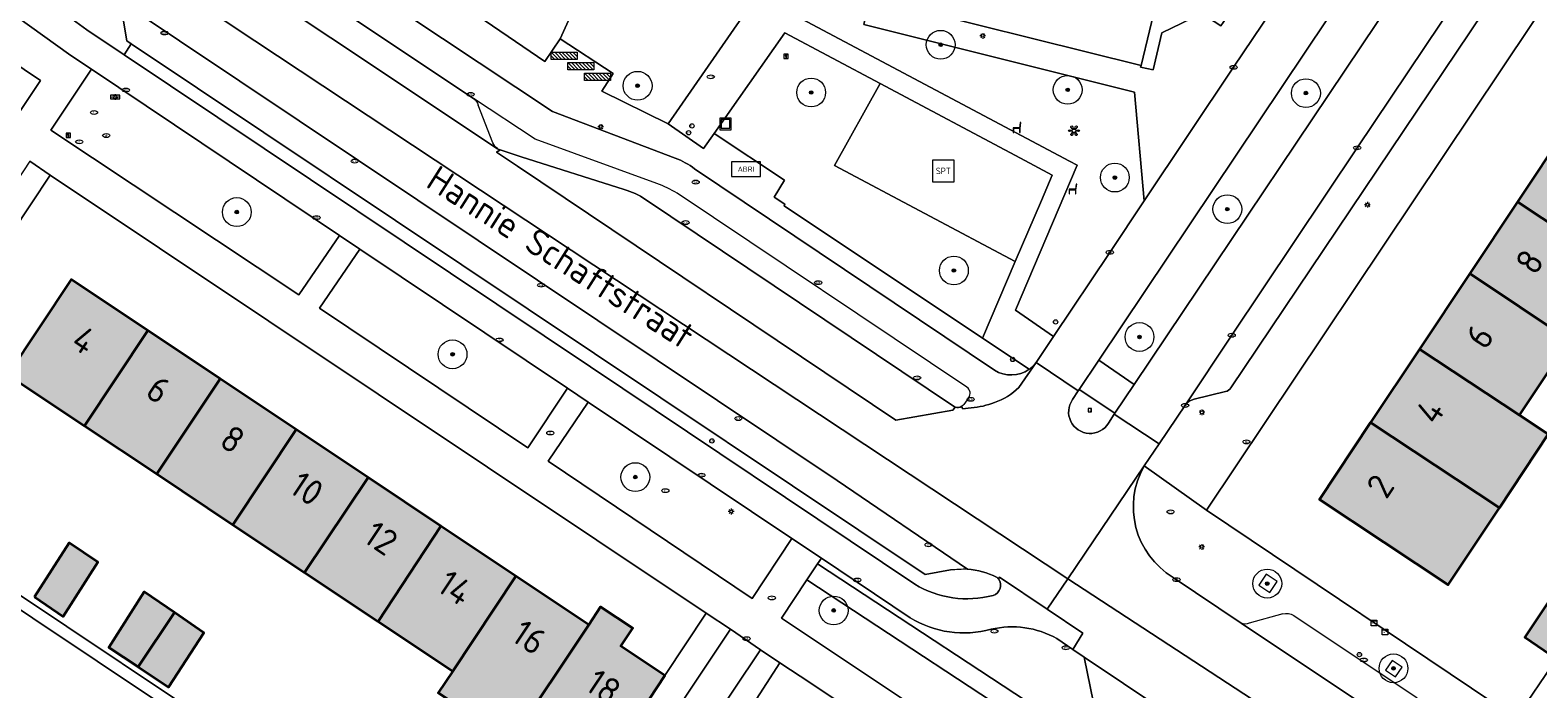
# Model space of a CAD drawing. Header units: metres. Extents: x 125349 to 128236, y 501602 to 503797.
# Tile 319 of 656: x 126622 to 126726, y 502261 to 502307. Entities that reach past the tile are written whole.
import ezdxf
from ezdxf.enums import TextEntityAlignment as Align

# ---------------------------------------------------------------- set-up
doc = ezdxf.new("R2010")
doc.units = ezdxf.units.M
doc.layers.get('0').update_dxf_attribs({"linetype": 'CONTINUOUS'})
for name, color, linetype, lineweight in [('B-WE-GR-BEPLANTING_CULTUUR_BODEMBEDEKKER-GV', 90, 'CONTINUOUS', 18), ('B-WE-GR-BEPLANTING_CULTUUR_HEESTERS-GV', 90, 'CONTINUOUS', 18), ('B-WE-GR-BOOM-S-500', 90, 'CONTINUOUS', 18), ('B-WE-GR-GROENVOORZIENING-GV', 80, 'CONTINUOUS', 18), ('B-WE-IE-KUNSTOBJECT-S', 7, 'CONTINUOUS', 18), ('B-WE-IE-MEUBILAIR-S', 7, 'CONTINUOUS', 18), ('B-WE-IE-MEUBILAIR_WEGMEUBILAIR-GV', 7, 'CONTINUOUS', 18), ('B-WE-IE-MEUBILAIR_WEGMEUBILAIR-S', 7, 'CONTINUOUS', 18), ('B-WE-IE-MEUBILAIR_WEGMEUBILAIR_AFVALBAK-S', 7, 'CONTINUOUS', 18), ('B-WE-OG-BEBOUWING-GV', 7, 'CONTINUOUS', 35), ('B-WE-OG-BEBOUWING-T18', 10, 'CONTINUOUS', 18), ('B-WE-OG-TERREIN_BEGROEID-GV', 7, 'CONTINUOUS', 18), ('B-WE-OG-TERREIN_ERF-GV', 7, 'CONTINUOUS', 18), ('B-WE-OG-TERREIN_ONBEGROEID_ZAND-GV', 7, 'CONTINUOUS', 18), ('B-WE-OG-TOPOGRAFIE-T18', 10, 'CONTINUOUS', 18), ('B-WE-VH-GESLOTENVERHARDING-GV', 10, 'CONTINUOUS', 18), ('B-WE-VH-GESLOTENVERHARDING_ASFALT-GV', 10, 'CONTINUOUS', 18), ('B-WE-VH-OPENVERHARDING-GV', 90, 'CONTINUOUS', 18), ('B-WE-VH-OPENVERHARDING_BETONSTRAATSTEEN-GV', 90, 'CONTINUOUS', 18)]:
    doc.layers.add(name, color=color, linetype=linetype, lineweight=lineweight)
doc.layers.add('B-WE-OG-BEBOUWING-V', color=7, linetype='CONTINUOUS', lineweight=18, true_color=0xcc646e)
doc.styles.add('NLCS-ISO', font='NLCS-ISO.ttf')
doc.styles.add('NLCS-ISO-M1000-T18', font='NLCS-ISO.ttf', dxfattribs={"height": 1.8})

# ---------------------------------------------------------------- blocks, each defined once
blk = doc.blocks.new('SIE-WEG_AFVALBAK-SO')
at = {"color": 0, "linetype": 'ByBlock', "lineweight": 18}
for points in [[(-2, -2), (2, -2), (2, 2), (-2, 2)], [(-1.5, -1.5), (1.5, -1.5), (1.5, 1.5), (-1.5, 1.5)]]:
    blk.add_lwpolyline(points, close=True, dxfattribs=at)
blk = doc.blocks.new('SIE-MEUBILAIR_BORD_STRAATNAAM-SO')
blk.add_lwpolyline([(-1.62, -0.62), (1.62, -0.62), (1.62, 0.62), (-1.62, 0.62)], close=True)
at = {"style": 'NLCS-ISO'}
blk.add_text('straat', height=0.75, dxfattribs=at).set_placement((0, 0.08), align=Align.MIDDLE_CENTER)
blk = doc.blocks.new('SIE-MEUBILAIR_BORD_INFORMATIE-SO')
h = blk.add_hatch(color=256)
h.dxf.hatch_style = 1
h.paths.add_polyline_path([(0.13, 0.2), (-0.33, 0.2), (-0.33, 0.08), (-0.13, 0.08), (-0.13, -0.65), (0.13, -0.65)])
h = blk.add_hatch(color=256)
h.dxf.hatch_style = 1
edge = h.paths.add_edge_path()
edge.add_arc((0, 0.5), 0.149, 0, 360)
for points in [[(-0.75, -0.75), (0.75, -0.75), (0.75, 0.75), (-0.75, 0.75)], [(0.13, 0.2), (-0.33, 0.2), (-0.33, 0.08), (-0.13, 0.08), (-0.13, -0.65), (0.13, -0.65)]]:
    blk.add_lwpolyline(points, close=True)
blk.add_circle((0, 0.5), 0.149)
blk = doc.blocks.new('SIE-MEUBILAIR_BORD_VERKEER-SO')
blk.add_lwpolyline([(-0.5625, -0.5625), (0.5625, -0.5625), (0.5625, 0.5625), (-0.5625, 0.5625)], close=True)
at = {"style": 'NLCS-ISO'}
blk.add_text('vb', height=0.75, dxfattribs=at).set_placement((0, 0), align=Align.MIDDLE_CENTER)
blk = doc.blocks.new('SIE-MEUBILAIR_KAST_ELEKTRA-SO')
for points in [[(-1, 1), (1, 1), (1, 0.84), (-1, 0.84)], [(-1, 0.76), (1, 0.76), (1, -1), (-1, -1)]]:
    blk.add_lwpolyline(points, close=True)
at = {"style": 'NLCS-ISO'}
blk.add_text('et', height=0.75, dxfattribs=at).set_placement((0, 0), align=Align.MIDDLE_CENTER)
blk = doc.blocks.new('SIE-MEUBILAIR_PAAL_LICHTMAST-SO')
for points in [[(-0.62, 0), (-1, 0)], [(-0.71, 0.71), (-0.44, 0.44)], [(0, 1), (0, 0.62)], [(0.44, 0.44), (0.71, 0.71)], [(1, 0), (0.62, 0)], [(-0.71, -0.71), (-0.44, -0.44)], [(0, -0.62), (0, -1)], [(0.44, -0.44), (0.71, -0.71)]]:
    blk.add_lwpolyline(points)
blk.add_circle((0, 0), 0.5)
blk = doc.blocks.new('SIE-MEUBILAIR_PAAL_AFSLUITPAAL-SO')
blk.add_circle((0, 0), 0.75)
at = {"style": 'NLCS-ISO'}
blk.add_text('af', height=0.75, dxfattribs=at).set_placement((0, 0.05), align=Align.MIDDLE_CENTER)
blk = doc.blocks.new('SIE-MEUBILAIR_PAAL_HALTEPAAL-SO')
blk.add_circle((0, 0), 0.75)
at = {"style": 'NLCS-ISO'}
blk.add_text('ht', height=0.75, dxfattribs=at).set_placement((0, 0.06), align=Align.MIDDLE_CENTER)
blk = doc.blocks.new('SIE-MEUBILAIR_PAAL_VERKEERSBORD-SO')
blk.add_circle((0, 0), 0.75)
at = {"style": 'NLCS-ISO'}
blk.add_text('vb', height=0.75, dxfattribs=at).set_placement((0, 0.07), align=Align.MIDDLE_CENTER)
blk = doc.blocks.new('SIE-MEUBILAIR_PUT_KOLK-SO')
blk.add_ellipse((0, 0), major_axis=(1.25, 0), ratio=0.54)
at = {"style": 'NLCS-ISO'}
blk.add_text('klk', height=0.75, dxfattribs=at).set_placement((0.03, 0), align=Align.MIDDLE_CENTER)
blk = doc.blocks.new('SIE-MEUBILAIR_PUT_RIOOLPUT-SO')
blk.add_ellipse((0, 0), major_axis=(1.25, 0), ratio=0.54)
at = {"style": 'NLCS-ISO'}
blk.add_text('ri', height=0.75, dxfattribs=at).set_placement((-0.04, 0.07), align=Align.MIDDLE_CENTER)
blk = doc.blocks.new('SIE-MEUBILAIR_PUT_BRANDKRAAN-SO')
blk.add_ellipse((0, 0), major_axis=(1.25, 0), ratio=0.54)
at = {"style": 'NLCS-ISO'}
blk.add_text('bk', height=0.75, dxfattribs=at).set_placement((0.03, 0), align=Align.MIDDLE_CENTER)
blk = doc.blocks.new('SIE-MEUBILAIR_PUT_GASPUT-SO')
blk.add_ellipse((0, 0), major_axis=(1.25, 0), ratio=0.54)
at = {"style": 'NLCS-ISO'}
blk.add_text('gas ', height=0.75, dxfattribs=at).set_placement((0.53, 0.16), align=Align.MIDDLE_CENTER)
blk = doc.blocks.new('SIE-MEUBILAIR_PUT_DRAINAGEPUT-SO')
blk.add_ellipse((0, 0), major_axis=(1.25, 0), ratio=0.54)
at = {"style": 'NLCS-ISO'}
blk.add_text('dr', height=0.75, dxfattribs=at).set_placement((0.03, 0), align=Align.MIDDLE_CENTER)
blk = doc.blocks.new('SIE-WEG_ZITBANK-SO')
at = {"color": 0, "linetype": 'ByBlock', "lineweight": 18}
blk.add_lwpolyline([(-0.91, -1.63), (-0.91, -0.2), (1.09, -0.2), (1.09, -1.63), (1.29, -1.63), (1.29, -0.21), (1.54, 1.78), (1.33, 1.78), (1.11, 0), (-1.11, 0), (-1.11, -1.63)], close=True, dxfattribs=at)
blk = doc.blocks.new('SIE-WEG_FIETSREK-SO')
for p, q in [((-4.5, 1.25), (-2, -1.25)), ((-4.5, 0), (-3.25, -1.25)), ((-3.25, 1.25), (-0.75, -1.25)), ((-2, 1.25), (0.5, -1.25)), ((-0.75, 1.25), (1.75, -1.25)), ((0.5, 1.25), (3, -1.25)), ((1.76, 1.25), (4.26, -1.25)), ((3.01, 1.25), (4.5, -0.24)), ((4.26, 1.25), (4.5, 1.01))]:
    blk.add_line(p, q)
at = {"flags": 128}
blk.add_lwpolyline([(4.51, -1.25), (-4.51, -1.25), (-4.51, 1.25), (4.51, 1.25), (4.51, -1.25)], close=True, dxfattribs=at)
blk = doc.blocks.new('SIE-KUNSTOBJECT-SO')
at = {"flags": 128}
blk.add_lwpolyline([(0.27, -0.73, 0.700208), (-0.27, -0.73), (-0.56, -1.53, -1), (-1.05, -1.25), (-0.5, -0.6, 0.700208), (-0.77, -0.13), (-1.6, -0.28, -1), (-1.6, 0.28), (-0.77, 0.13, 0.700208), (-0.5, 0.6), (-1.05, 1.25, -1), (-0.56, 1.53), (-0.27, 0.73, 0.700208), (0.27, 0.73), (0.56, 1.53, -1), (1.05, 1.25), (0.5, 0.6, 0.700208), (0.77, 0.13), (1.6, 0.28, -1), (1.6, -0.28), (0.77, -0.13, 0.700208), (0.5, -0.6), (1.05, -1.25, -1), (0.56, -1.53)], format="xyb", close=True, dxfattribs=at)
blk = doc.blocks.new('SIE-WEG_ABRI-SO')
blk.add_lwpolyline([(-5, -2.5), (5, -2.5), (5, 2.5), (-5, 2.5)], close=True)
at = {"style": 'NLCS-ISO'}
blk.add_text('ABRI', height=1.8, dxfattribs=at).set_placement((0, 0), align=Align.MIDDLE_CENTER)
blk = doc.blocks.new('SIE-WEG_SPEELTOESTEL-SO')
at = {"flags": 128}
blk.add_lwpolyline([(-3.75, -3.75), (3.75, -3.75), (3.75, 3.75), (-3.75, 3.75)], close=True, dxfattribs=at)
at = {"style": 'NLCS-ISO'}
blk.add_text('SPT', height=2.25, dxfattribs=at).set_placement((0, 0), align=Align.MIDDLE_CENTER)
blk = doc.blocks.new('SGR-BOOM_01-SO')
at = {"linetype": 'ByBlock', "lineweight": 18}
h = blk.add_hatch(color=0, dxfattribs=at)
h.dxf.hatch_style = 1
edge = h.paths.add_edge_path()
edge.add_arc((0, 0), 0.25, 0, 360)
at = {"color": 0, "linetype": 'ByBlock', "lineweight": 18}
for radius in [2, 0.25]:
    blk.add_circle((0, 0), radius, dxfattribs=at)

msp = doc.modelspace()

# ---------------------------------------------------------------- hatches: boundary and pattern name
at = {"layer": 'B-WE-OG-BEBOUWING-V'}
for points in [[(126728.315, 502300.124), (126724.913, 502295.009), (126731.844, 502290.419), (126735.258, 502295.564)], [(126721.613, 502290.046), (126728.526, 502285.418), (126731.844, 502290.419), (126724.913, 502295.009)], [(126625.511, 502279.469), (126629.908, 502286.071), (126624.588, 502289.621), (126620.189, 502283.016)], [(126718.119, 502284.793), (126725.061, 502280.196), (126728.526, 502285.418), (126721.613, 502290.046)], [(126630.523, 502276.129), (126634.918, 502282.728), (126629.908, 502286.071), (126625.511, 502279.469)], [(126714.728, 502279.694), (126723.664, 502273.777), (126727.049, 502278.88), (126725.061, 502280.196), (126718.119, 502284.793)], [(126630.523, 502276.129), (126635.806, 502272.608), (126640.199, 502279.204), (126634.918, 502282.728)], [(126640.778, 502269.294), (126645.19, 502275.874), (126640.199, 502279.204), (126635.806, 502272.608)], [(126714.728, 502279.694), (126711.177, 502274.355), (126720.119, 502268.433), (126723.664, 502273.777)], [(126640.778, 502269.294), (126645.885, 502265.89), (126650.241, 502272.504), (126645.19, 502275.874)], [(126650.241, 502272.504), (126645.885, 502265.89), (126651.054, 502262.446), (126655.441, 502269.034)], [(126622.043, 502267.603), (126624.044, 502266.252), (126626.444, 502270.005), (126624.443, 502271.356)], [(126731.265, 502268.742), (126729.044, 502270.213), (126725.436, 502264.796), (126727.637, 502263.295)], [(126660.488, 502265.666), (126655.441, 502269.034), (126651.054, 502262.446), (126650.055, 502260.946), (126655.102, 502257.585)], [(126629.239, 502262.747), (126631.746, 502266.511), (126629.646, 502267.954), (126627.196, 502264.101)], [(126629.239, 502262.747), (126631.349, 502261.348), (126633.799, 502265.101), (126631.746, 502266.511)], [(126660.488, 502265.666), (126655.102, 502257.585), (126660.414, 502254.044), (126661.412, 502255.542), (126665.762, 502262.147), (126662.717, 502264.179), (126663.543, 502265.431), (126661.313, 502266.919)]]:
    msp.add_hatch(color=256, dxfattribs=at).paths.add_polyline_path(points)

# ---------------------------------------------------------------- linework, layer by layer
at = {"layer": 'B-WE-GR-BEPLANTING_CULTUUR_BODEMBEDEKKER-GV', "flags": 128}
for points in [[(126714.923, 502312.496), (126695.875, 502284.014), (126698.33, 502282.345)], [(126698.33, 502282.345), (126717.44, 502310.834)]]:
    msp.add_lwpolyline(points, dxfattribs=at)
msp.add_lwpolyline([(126679.971, 502308.969), (126676.306, 502309.871), (126674.912, 502307.891), (126693.844, 502297.83), (126694.374, 502297.548), (126690.09, 502287.488), (126692.735, 502285.67), (126696.643, 502291.502), (126699.03, 502295.071), (126698.361, 502302.617), (126679.574, 502307.297)], close=True, dxfattribs=at)
at = {"layer": 'B-WE-GR-BEPLANTING_CULTUUR_HEESTERS-GV', "flags": 128}
msp.add_lwpolyline([(126644.182, 502318.772), (126639.888, 502321.903), (126637.941, 502323.933), (126636.392, 502325.548), (126633.677, 502323.865), (126632.104, 502322.872), (126635.29, 502320.462), (126635.069, 502319.799), (126651.78, 502308.614), (126657.444, 502304.74), (126658.514, 502306.322), (126660.019, 502309.649), (126655.667, 502312.376), (126651.982, 502314.732), (126649.62, 502316.411), (126646.18, 502317.316)], close=True, dxfattribs=at)
msp.add_lwpolyline([(126704.706, 502307.99), (126704.834, 502307.907), (126704.335, 502307.22), (126703.024, 502308.068), (126700.259, 502306.722), (126699.648, 502304.173), (126698.778, 502304.348), (126698.808, 502304.473), (126680.015, 502309.155), (126679.971, 502308.969), (126679.574, 502307.297), (126698.361, 502302.617), (126699.03, 502295.071), (126705.229, 502304.338), (126712.508, 502315.166)], dxfattribs=at)
at = {"layer": 'B-WE-GR-GROENVOORZIENING-GV', "flags": 128}
for points in [[(126694.098, 502258.24), (126676.369, 502269.894), (126675.628, 502268.775), (126693.355, 502257.133)], [(126660.092, 502250), (126670.322, 502265.357), (126668.637, 502266.482), (126665.762, 502262.147), (126661.412, 502255.542), (126660.414, 502254.044), (126654.845, 502245.709), (126656.475, 502244.571)], [(126660.191, 502242.106), (126665.337, 502250.044), (126670.964, 502258.724), (126673.757, 502263.033), (126672.401, 502263.938), (126663.082, 502250), (126658.547, 502243.218), (126658.541, 502243.209)]]:
    msp.add_lwpolyline(points, close=True, dxfattribs=at)
at = {"layer": 'B-WE-IE-MEUBILAIR_WEGMEUBILAIR-GV', "flags": 128}
for points in [[(126707.475, 502269.168), (126706.976, 502268.405), (126707.739, 502267.906), (126708.238, 502268.669)], [(126716.232, 502263.19), (126715.772, 502262.508), (126716.454, 502262.048), (126716.914, 502262.73)]]:
    msp.add_lwpolyline(points, close=True, dxfattribs=at)
at = {"layer": 'B-WE-OG-BEBOUWING-GV', "flags": 128}
for points in [[(126728.315, 502300.124), (126724.913, 502295.009), (126731.844, 502290.419), (126735.258, 502295.564)], [(126721.613, 502290.046), (126728.526, 502285.418), (126731.844, 502290.419), (126724.913, 502295.009)], [(126625.511, 502279.469), (126629.908, 502286.071), (126624.588, 502289.621), (126620.189, 502283.016)], [(126718.119, 502284.793), (126725.061, 502280.196), (126728.526, 502285.418), (126721.613, 502290.046)], [(126630.523, 502276.129), (126634.918, 502282.728), (126629.908, 502286.071), (126625.511, 502279.469)], [(126714.728, 502279.694), (126723.664, 502273.777), (126727.049, 502278.88), (126725.061, 502280.196), (126718.119, 502284.793)], [(126630.523, 502276.129), (126635.806, 502272.608), (126640.199, 502279.204), (126634.918, 502282.728)], [(126640.778, 502269.294), (126645.19, 502275.874), (126640.199, 502279.204), (126635.806, 502272.608)], [(126714.728, 502279.694), (126711.177, 502274.355), (126720.119, 502268.433), (126723.664, 502273.777)], [(126640.778, 502269.294), (126645.885, 502265.89), (126650.241, 502272.504), (126645.19, 502275.874)], [(126650.241, 502272.504), (126645.885, 502265.89), (126651.054, 502262.446), (126655.441, 502269.034)], [(126622.043, 502267.603), (126624.044, 502266.252), (126626.444, 502270.005), (126624.443, 502271.356)], [(126731.265, 502268.742), (126729.044, 502270.213), (126725.436, 502264.796), (126727.637, 502263.295)], [(126660.488, 502265.666), (126655.441, 502269.034), (126651.054, 502262.446), (126650.055, 502260.946), (126655.102, 502257.585)], [(126629.239, 502262.747), (126631.746, 502266.511), (126629.646, 502267.954), (126627.196, 502264.101)], [(126629.239, 502262.747), (126631.349, 502261.348), (126633.799, 502265.101), (126631.746, 502266.511)], [(126660.488, 502265.666), (126655.102, 502257.585), (126660.414, 502254.044), (126661.412, 502255.542), (126665.762, 502262.147), (126662.717, 502264.179), (126663.543, 502265.431), (126661.313, 502266.919)]]:
    msp.add_lwpolyline(points, close=True, dxfattribs=at)
at = {"layer": 'B-WE-OG-TERREIN_BEGROEID-GV', "flags": 128}
for points in [[(126660.019, 502309.649), (126658.514, 502306.322), (126662.188, 502303.913), (126661.407, 502302.685), (126665.993, 502300.423), (126672.909, 502310.4)], [(126682.789, 502266.158), (126676.628, 502270.286), (126676.369, 502269.894), (126694.098, 502258.24), (126695.389, 502260.162), (126695.5, 502260.243)], [(126694.068, 502263.962), (126692.962, 502264.706)], [(126695.5, 502260.243), (126694.858, 502263.43), (126694.068, 502263.962)]]:
    msp.add_lwpolyline(points, dxfattribs=at)
for points in [[(126690.08, 502290.863), (126677.55, 502297.537), (126680.709, 502303.215), (126674.094, 502306.736), (126669.196, 502299.749), (126674.062, 502296.502), (126673.349, 502295.332), (126674.088, 502294.848), (126674.045, 502294.726), (126687.812, 502285.539)], [(126625.988, 502304.201), (126623.178, 502299.986), (126640.376, 502288.544), (126643.211, 502292.667)], [(126644.62, 502291.723), (126641.821, 502287.619), (126656.273, 502277.946), (126659.025, 502282.076)], [(126660.457, 502281.117), (126657.684, 502277.014), (126671.837, 502267.498), (126674.589, 502271.653)], [(126687.182, 502257.254), (126691.504, 502254.376), (126693.355, 502257.133), (126675.628, 502268.775), (126673.871, 502266.119)]]:
    msp.add_lwpolyline(points, close=True, dxfattribs=at)
at = {"layer": 'B-WE-OG-TERREIN_BEGROEID-GV'}
for points in [[(126688.398, 502265.354, -0.2096738), (126682.789, 502266.158)], [(126692.962, 502264.706, 0.1897167), (126688.398, 502265.354)]]:
    msp.add_lwpolyline(points, format="xyb", dxfattribs=at)
at = {"layer": 'B-WE-OG-TERREIN_ERF-GV', "flags": 128}
for points in [[(126749.183, 502299.019), (126727.958, 502310.415), (126703.344, 502273.614), (126724.837, 502259.192), (126727.637, 502263.295), (126725.436, 502264.796), (126729.044, 502270.213), (126730.935, 502273.053), (126733.137, 502271.552), (126733.263, 502271.738), (126730.86, 502273.304), (126732.34, 502275.574), (126734.782, 502273.982), (126736.287, 502276.205), (126733.985, 502277.706), (126735.861, 502280.508), (126737.736, 502283.31), (126739.937, 502281.809)], [(126718.119, 502284.793), (126721.613, 502290.046), (126724.913, 502295.009), (126728.315, 502300.124), (126731.877, 502305.479), (126734.643, 502303.634), (126736.188, 502305.951), (126738.413, 502304.467), (126736.868, 502302.15), (126741.228, 502299.242), (126737.716, 502293.949), (126735.258, 502295.564), (126731.844, 502290.419), (126728.526, 502285.418), (126725.061, 502280.196), (126727.049, 502278.88), (126723.664, 502273.777), (126720.119, 502268.433), (126711.177, 502274.355), (126714.728, 502279.694)], [(126622.043, 502267.603), (126624.443, 502271.356), (126626.444, 502270.005), (126624.044, 502266.252)], [(126629.239, 502262.747), (126627.196, 502264.101), (126629.646, 502267.954), (126631.746, 502266.511), (126633.799, 502265.101), (126631.349, 502261.348)]]:
    msp.add_lwpolyline(points, close=True, dxfattribs=at)
for points in [[(126650.055, 502260.946), (126651.054, 502262.446), (126645.885, 502265.89), (126640.778, 502269.294), (126635.806, 502272.608), (126630.523, 502276.129), (126625.511, 502279.469), (126620.189, 502283.016), (126624.588, 502289.621), (126629.908, 502286.071), (126634.918, 502282.728), (126640.199, 502279.204), (126645.19, 502275.874), (126650.241, 502272.504), (126655.441, 502269.034), (126660.488, 502265.666), (126661.313, 502266.919), (126663.543, 502265.431), (126662.717, 502264.179), (126665.762, 502262.147), (126668.637, 502266.482), (126623.12, 502296.861), (126620.493, 502292.875)], [(126621.147, 502253.792), (126624.949, 502251.24), (126626.998, 502254.293), (126623.147, 502256.845), (126624.596, 502258.996), (126628.449, 502256.545), (126630.86, 502260.159), (126608.584, 502275.017)], [(126608.584, 502275.017), (126630.86, 502260.159), (126628.449, 502256.545), (126626.998, 502254.293), (126624.949, 502251.24), (126624.082, 502250), (126623.549, 502249.239), (126621.624, 502246.209)], [(126609.054, 502275.721), (126631.899, 502260.452)], [(126631.899, 502260.452), (126609.054, 502275.721)], [(126727.637, 502263.295), (126724.837, 502259.192), (126726.287, 502258.291), (126729.287, 502262.394)], [(126685.7, 502255.062), (126675.894, 502261.606), (126673.757, 502263.033), (126670.964, 502258.724)]]:
    msp.add_lwpolyline(points, dxfattribs=at)
at = {"layer": 'B-WE-OG-TERREIN_ONBEGROEID_ZAND-GV', "flags": 128}
msp.add_lwpolyline([(126680.709, 502303.215), (126677.55, 502297.537), (126690.08, 502290.863), (126691.889, 502295.109), (126692.638, 502296.866), (126690.445, 502298.033)], close=True, dxfattribs=at)
at = {"layer": 'B-WE-VH-GESLOTENVERHARDING-GV', "flags": 128}
for points in [[(126595.144, 502334.607), (126602.344, 502330.062), (126615.021, 502321.199), (126635.768, 502307.226), (126693.723, 502268.853), (126699.02, 502276.686), (126700.059, 502278.218), (126696.946, 502280.282)], [(126685.914, 502280.773), (126685.743, 502280.548), (126681.793, 502279.868), (126655.556, 502297.475), (126654.104, 502298.453), (126654.318, 502298.585), (126654.154, 502298.694), (126631.05, 502314.102), (126628.46, 502315.841), (126626.153, 502317.41), (126625.231, 502318.037), (126624.12, 502318.793), (126620.331, 502321.694), (126602.675, 502335.035)], [(126654.154, 502298.694), (126654.318, 502298.585), (126654.104, 502298.453), (126655.556, 502297.475), (126681.793, 502279.868), (126685.743, 502280.548), (126685.914, 502280.773)], [(126654.162, 502298.707), (126654.154, 502298.694)], [(126655.816, 502298.135), (126654.411, 502298.583)], [(126662.961, 502295.857), (126655.816, 502298.135)], [(126685.792, 502280.831), (126664.426, 502295.174)], [(126694.451, 502281.885), (126691.524, 502283.863), (126690.336, 502282.132)], [(126694.052, 502281.29), (126694.451, 502281.885)], [(126687.023, 502280.719), (126686.427, 502280.657), (126686.376, 502280.824)], [(126696.946, 502280.282), (126696.54, 502279.646)]]:
    msp.add_lwpolyline(points, dxfattribs=at)
at = {"layer": 'B-WE-VH-GESLOTENVERHARDING-GV'}
for points in [[(126654.411, 502298.583, -0.0787838), (126654.162, 502298.707)], [(126664.426, 502295.174, 0.0827477), (126662.961, 502295.857)], [(126690.336, 502282.132, -0.1201618), (126688.642, 502281.094)], [(126688.642, 502281.094, -0.078387), (126687.023, 502280.719)], [(126696.54, 502279.646, -1.0290174), (126694.052, 502281.29)], [(126685.914, 502280.773, -0.0661991), (126685.792, 502280.831)], [(126686.376, 502280.824, -0.2188162), (126685.914, 502280.773)]]:
    msp.add_lwpolyline(points, format="xyb", dxfattribs=at)
at = {"layer": 'B-WE-VH-GESLOTENVERHARDING_ASFALT-GV', "flags": 128}
for points in [[(126688.909, 502268.849), (126688.982, 502268.96), (126692.295, 502266.74), (126693.723, 502268.853), (126635.768, 502307.226), (126615.021, 502321.199), (126602.344, 502330.062), (126595.144, 502334.607)], [(126590.226, 502331.696), (126598.231, 502327.024), (126617.057, 502316.076), (126618.773, 502315.015), (126621.026, 502313.578), (126627.977, 502308.937), (126656.943, 502289.563), (126677.721, 502275.678), (126686.772, 502269.522)], [(126683.107, 502268.486), (126660.605, 502283.55), (126628.259, 502305.215), (126625.674, 502306.946), (126619.551, 502311.39), (126616.437, 502313.65), (126615.205, 502311.882), (126624.572, 502305.149), (126625.988, 502304.201), (126643.211, 502292.667), (126644.62, 502291.723), (126659.025, 502282.076), (126660.457, 502281.117), (126674.589, 502271.653), (126676.628, 502270.286)], [(126699.02, 502276.686), (126693.723, 502268.853), (126720.479, 502251.365), (126724.117, 502248.987), (126776.493, 502213.838), (126821.713, 502183.491), (126826.878, 502180.034)], [(126676.628, 502270.286), (126682.789, 502266.158)], [(126694.068, 502263.962), (126694.767, 502265.083), (126692.295, 502266.74), (126688.982, 502268.96), (126688.909, 502268.849)], [(126826.878, 502180.034), (126821.713, 502183.491), (126776.493, 502213.838), (126724.117, 502248.987), (126720.479, 502251.365), (126693.723, 502268.853), (126692.295, 502266.74), (126694.767, 502265.083), (126694.068, 502263.962), (126694.858, 502263.43), (126705.854, 502256.063), (126714.939, 502250), (126729.753, 502240.113), (126767.889, 502214.604), (126769.544, 502213.497), (126814.498, 502183.406), (126817.584, 502181.351)], [(126705.753, 502265.769), (126701.034, 502268.952)], [(126816.632, 502191.655), (126800.786, 502202.288), (126800.396, 502202.549), (126741.73, 502241.772), (126729.389, 502250), (126722.568, 502254.547), (126718.946, 502256.959), (126705.753, 502265.769)], [(126692.962, 502264.706), (126694.068, 502263.962)]]:
    msp.add_lwpolyline(points, dxfattribs=at)
at = {"layer": 'B-WE-VH-GESLOTENVERHARDING_ASFALT-GV'}
for points in [[(126701.034, 502268.952, -0.4064938), (126699.02, 502276.686)], [(126686.772, 502269.522, -0.0917606), (126688.778, 502268.98)], [(126688.909, 502268.849, -0.5298744), (126688.536, 502267.707)], [(126688.778, 502268.98, -0.0687023), (126688.909, 502268.849)], [(126688.536, 502267.707, -0.2057656), (126683.107, 502268.486)], [(126682.789, 502266.158, 0.2096738), (126688.398, 502265.354)], [(126688.398, 502265.354, -0.1897167), (126692.962, 502264.706)]]:
    msp.add_lwpolyline(points, format="xyb", dxfattribs=at)
at = {"layer": 'B-WE-VH-OPENVERHARDING-GV', "flags": 128}
for points in [[(126588.193, 502347.224), (126597.942, 502339.413), (126613.816, 502328.029), (126621.132, 502323.153), (126625.293, 502320.419), (126625.294, 502320.418), (126626.235, 502319.8), (126626.258, 502319.523), (126625.231, 502318.037), (126626.153, 502317.41), (126628.46, 502315.841), (126629.571, 502317.516), (126634.237, 502314.376), (126650.709, 502303.359), (126652.506, 502302.173)], [(126666.494, 502298.037), (126657.987, 502301.27), (126630.001, 502319.869), (126623.257, 502324.351)], [(126691.524, 502283.863), (126692.735, 502285.67), (126690.09, 502287.488), (126694.374, 502297.548), (126693.844, 502297.83), (126674.912, 502307.891), (126676.306, 502309.871), (126679.971, 502308.969), (126680.015, 502309.155), (126681.151, 502313.946), (126679.232, 502314.437), (126680.471, 502319.486), (126680.077, 502319.582), (126676.815, 502320.371), (126675.103, 502313.288), (126673.602, 502313.738), (126672.752, 502310.436), (126672.909, 502310.4), (126665.993, 502300.423), (126668.457, 502298.695), (126669.196, 502299.749), (126674.094, 502306.736), (126680.709, 502303.215)], [(126714.296, 502317.854), (126712.508, 502315.166), (126705.229, 502304.338), (126699.03, 502295.071), (126696.643, 502291.502), (126692.735, 502285.67), (126691.524, 502283.863)], [(126631.05, 502314.102), (126654.154, 502298.694), (126654.162, 502298.707)], [(126652.506, 502302.173), (126650.709, 502303.359), (126634.237, 502314.376)], [(126703.344, 502273.614), (126727.958, 502310.415), (126729.074, 502314.443), (126726.449, 502313.905), (126723.486, 502309.574)], [(126713.799, 502298.751), (126723.143, 502312.691), (126722.782, 502314.46)], [(126695.875, 502284.014), (126714.923, 502312.496)], [(126687.182, 502257.254), (126673.871, 502266.119), (126675.628, 502268.775), (126676.369, 502269.894), (126676.628, 502270.286), (126674.589, 502271.653), (126671.837, 502267.498), (126657.684, 502277.014), (126660.457, 502281.117), (126659.025, 502282.076), (126656.273, 502277.946), (126641.821, 502287.619), (126644.62, 502291.723), (126643.211, 502292.667), (126640.376, 502288.544), (126623.178, 502299.986), (126625.988, 502304.201), (126624.572, 502305.149), (126615.205, 502311.882)], [(126717.44, 502310.834), (126698.33, 502282.345), (126696.987, 502280.343)], [(126723.486, 502309.574), (126705.042, 502282.094)], [(126686.772, 502269.522), (126677.721, 502275.678), (126656.943, 502289.563), (126627.977, 502308.937), (126628.445, 502306.171), (126628.757, 502305.962)], [(126617.448, 502298.301), (126619.292, 502298.703), (126619.615, 502299.184), (126622.455, 502303.414), (126617.903, 502306.485), (126617.841, 502306.392)], [(126617.903, 502306.485), (126622.455, 502303.414), (126619.615, 502299.184)], [(126685.582, 502269.468), (126683.828, 502269.146), (126628.757, 502305.962), (126628.259, 502305.215)], [(126628.259, 502305.215), (126660.605, 502283.55)], [(126628.757, 502305.962), (126683.828, 502269.146), (126685.582, 502269.468)], [(126680.709, 502303.215), (126690.445, 502298.033), (126692.638, 502296.866), (126691.889, 502295.109), (126690.08, 502290.863), (126687.812, 502285.539), (126691.035, 502283.388)], [(126665.227, 502296.283), (126656.766, 502299.359), (126652.506, 502302.173)], [(126653.843, 502299.094), (126652.822, 502301.709)], [(126558.659, 502211.869), (126558.414, 502211.501), (126562.356, 502208.86), (126558.637, 502203.299), (126551.181, 502192.149), (126547.781, 502187.013), (126549.243, 502186.028), (126560.106, 502202.317), (126563.511, 502207.424), (126564.404, 502208.763), (126578.786, 502230.33), (126586.279, 502241.568), (126586.741, 502242.26), (126591.902, 502250), (126592.937, 502251.552), (126608.584, 502275.017), (126609.054, 502275.721), (126620.493, 502292.875), (126623.12, 502296.861), (126621.725, 502297.826), (126619.457, 502294.407), (126615.545, 502296.993)], [(126621.725, 502297.826), (126623.12, 502296.861), (126668.637, 502266.482), (126670.322, 502265.357), (126672.401, 502263.938), (126673.757, 502263.033), (126675.894, 502261.606), (126685.7, 502255.062)], [(126654.411, 502298.583), (126655.816, 502298.135)], [(126655.816, 502298.135), (126662.961, 502295.857)], [(126696.987, 502280.343), (126696.946, 502280.282), (126700.059, 502278.218), (126701.884, 502280.916), (126705.095, 502285.75), (126713.799, 502298.751)], [(126688.638, 502283.328), (126667.836, 502297.298)], [(126664.426, 502295.174), (126685.792, 502280.831)], [(126686.726, 502282.148), (126666.626, 502295.604)], [(126660.605, 502283.55), (126683.107, 502268.486)], [(126690.336, 502282.132), (126691.524, 502283.863)], [(126691.524, 502283.863), (126694.451, 502281.885), (126694.52, 502281.988), (126695.875, 502284.014)], [(126686.853, 502281.424), (126686.513, 502280.94)], [(126694.451, 502281.885), (126694.052, 502281.29)], [(126694.52, 502281.988), (126694.451, 502281.885)], [(126696.54, 502279.646), (126696.946, 502280.282), (126696.987, 502280.343), (126694.52, 502281.988)], [(126704.658, 502281.838), (126702.479, 502281.312)], [(126686.376, 502280.824), (126686.427, 502280.657), (126687.023, 502280.719)], [(126701.884, 502280.916), (126700.059, 502278.218), (126699.02, 502276.686), (126703.344, 502273.614)], [(126827.343, 502191.208), (126823.687, 502193.56), (126803.533, 502207.004), (126801.983, 502208.004), (126770.326, 502229.245), (126768.775, 502230.294), (126742.247, 502247.782), (126738.88, 502250), (126726.287, 502258.291), (126724.837, 502259.192), (126703.344, 502273.614), (126699.02, 502276.686)], [(126701.034, 502268.952), (126705.753, 502265.769)], [(126708.639, 502266.43), (126706.306, 502265.783)], [(126705.753, 502265.769), (126718.946, 502256.959)], [(126709.393, 502266.301), (126717.966, 502260.593)]]:
    msp.add_lwpolyline(points, dxfattribs=at)
for points in [[(126628.259, 502305.215), (126628.757, 502305.962), (126628.445, 502306.171), (126627.977, 502308.937), (126621.026, 502313.578), (126619.551, 502311.39), (126625.674, 502306.946)], [(126700.52, 502310.725), (126700.188, 502310.207), (126699.969, 502309.297), (126698.808, 502304.473), (126698.778, 502304.348), (126699.648, 502304.173), (126700.259, 502306.722), (126703.024, 502308.068), (126704.335, 502307.22), (126704.834, 502307.907), (126704.706, 502307.99)], [(126698.33, 502282.345), (126695.875, 502284.014), (126694.52, 502281.988), (126696.987, 502280.343)], [(126658.541, 502243.209), (126658.547, 502243.218), (126663.082, 502250), (126672.401, 502263.938), (126670.322, 502265.357), (126660.092, 502250), (126656.475, 502244.571), (126655.88, 502243.684), (126657.934, 502242.308)], [(126695.5, 502260.243), (126710.859, 502250), (126722.754, 502242.067), (126764.682, 502214), (126767.889, 502214.604), (126729.753, 502240.113), (126714.939, 502250), (126705.854, 502256.063), (126694.858, 502263.43)]]:
    msp.add_lwpolyline(points, close=True, dxfattribs=at)
at = {"layer": 'B-WE-VH-OPENVERHARDING-GV'}
for points in [[(126652.506, 502302.173, -0.1640352), (126652.822, 502301.709)], [(126654.162, 502298.707, -0.1386162), (126653.843, 502299.094)], [(126654.162, 502298.707, 0.0787838), (126654.411, 502298.583)], [(126667.836, 502297.298, 0.0677743), (126666.494, 502298.037)], [(126662.961, 502295.857, -0.0827477), (126664.426, 502295.174)], [(126666.626, 502295.604, 0.0422753), (126665.227, 502296.283)], [(126691.035, 502283.388, -0.3028873), (126688.638, 502283.328)], [(126691.035, 502283.388, 0.0788517), (126691.524, 502283.863)], [(126686.853, 502281.424, 0.4213881), (126686.726, 502282.148)], [(126688.642, 502281.094, 0.1201618), (126690.336, 502282.132)], [(126705.042, 502282.094, -0.171875), (126704.658, 502281.838)], [(126687.023, 502280.719, 0.078387), (126688.642, 502281.094)], [(126694.052, 502281.29, 1.0290174), (126696.54, 502279.646)], [(126702.479, 502281.312, 0.188591), (126701.884, 502280.916)], [(126685.792, 502280.831, 0.0661991), (126685.914, 502280.773)], [(126685.914, 502280.773, 0.2188162), (126686.376, 502280.824)], [(126686.513, 502280.94, -0.0834155), (126686.376, 502280.824)], [(126699.02, 502276.686, 0.4064938), (126701.034, 502268.952)], [(126686.772, 502269.522, 0.0167722), (126685.582, 502269.468)], [(126688.778, 502268.98, 0.0917606), (126686.772, 502269.522)], [(126688.536, 502267.707, 0.5298744), (126688.909, 502268.849)], [(126688.909, 502268.849, 0.0687023), (126688.778, 502268.98)], [(126683.107, 502268.486, 0.2057656), (126688.536, 502267.707)], [(126708.639, 502266.43, -0.2187823), (126709.393, 502266.301)], [(126706.306, 502265.783, -0.2169965), (126705.753, 502265.769)]]:
    msp.add_lwpolyline(points, format="xyb", dxfattribs=at)
at = {"layer": 'B-WE-VH-OPENVERHARDING_BETONSTRAATSTEEN-GV', "flags": 128}
for points in [[(126691.035, 502283.388), (126687.812, 502285.539), (126674.045, 502294.726), (126674.088, 502294.848), (126673.349, 502295.332), (126674.062, 502296.502), (126669.196, 502299.749), (126668.457, 502298.695), (126665.993, 502300.423), (126661.407, 502302.685), (126662.188, 502303.913), (126658.514, 502306.322), (126657.444, 502304.74), (126651.78, 502308.614), (126635.069, 502319.799), (126632.861, 502321.277), (126631.45, 502322.221), (126631.268, 502322.344), (126631.26, 502322.339), (126630.057, 502323.084), (126629.132, 502323.683)], [(126630.001, 502319.869), (126657.987, 502301.27), (126666.494, 502298.037)], [(126723.143, 502312.691), (126713.799, 502298.751), (126705.095, 502285.75), (126701.884, 502280.916)], [(126705.042, 502282.094), (126723.486, 502309.574)], [(126667.836, 502297.298), (126688.638, 502283.328)], [(126702.479, 502281.312), (126704.658, 502281.838)]]:
    msp.add_lwpolyline(points, dxfattribs=at)
msp.add_lwpolyline([(126698.808, 502304.473), (126699.969, 502309.297), (126681.151, 502313.946), (126680.015, 502309.155)], close=True, dxfattribs=at)
at = {"layer": 'B-WE-VH-OPENVERHARDING_BETONSTRAATSTEEN-GV'}
for points in [[(126666.494, 502298.037, -0.0677743), (126667.836, 502297.298)], [(126688.638, 502283.328, 0.3028873), (126691.035, 502283.388)], [(126704.658, 502281.838, 0.171875), (126705.042, 502282.094)], [(126701.884, 502280.916, -0.188591), (126702.479, 502281.312)]]:
    msp.add_lwpolyline(points, format="xyb", dxfattribs=at)

# ---------------------------------------------------------------- block references
at = {"layer": 'B-WE-GR-BOOM-S-500', "xscale": 0.5, "yscale": 0.5, "zscale": 0.5}
for p in [(126684.908, 502305.903), (126663.881, 502303.058), (126675.921, 502302.591), (126693.717, 502302.777), (126710.243, 502302.547), (126696.99, 502296.69), (126636.078, 502294.296), (126704.79, 502294.497), (126685.824, 502290.243), (126698.699, 502285.631), (126651.045, 502284.43), (126663.722, 502275.912), (126707.561, 502268.524), (126677.483, 502266.66), (126716.319, 502262.643)]:
    msp.add_blockref('SGR-BOOM_01-SO', p, dxfattribs=at)
at = {"layer": 'B-WE-IE-KUNSTOBJECT-S', "xscale": 0.2, "yscale": 0.2, "zscale": 0.2}
msp.add_blockref('SIE-KUNSTOBJECT-SO', (126694.156, 502299.938), dxfattribs=at)
at = {"layer": 'B-WE-IE-MEUBILAIR-S', "xscale": 0.2, "yscale": 0.2, "zscale": 0.2}
for name, p in [('SIE-MEUBILAIR_PUT_KOLK-SO', (126631.069, 502306.717)), ('SIE-MEUBILAIR_PAAL_LICHTMAST-SO', (126687.826, 502306.518)), ('SIE-MEUBILAIR_BORD_INFORMATIE-SO', (126674.184, 502305.11)), ('SIE-MEUBILAIR_PUT_KOLK-SO', (126705.229, 502304.338)), ('SIE-MEUBILAIR_PUT_GASPUT-SO', (126668.957, 502303.676)), ('SIE-MEUBILAIR_BORD_STRAATNAAM-SO', (126627.644, 502302.277)), ('SIE-MEUBILAIR_PAAL_LICHTMAST-SO', (126627.644, 502302.277)), ('SIE-MEUBILAIR_PUT_KOLK-SO', (126628.381, 502302.761)), ('SIE-MEUBILAIR_PUT_KOLK-SO', (126652.295, 502302.459)), ('SIE-MEUBILAIR_PUT_RIOOLPUT-SO', (126626.176, 502301.206)), ('SIE-MEUBILAIR_PAAL_LICHTMAST-SO', (126661.324, 502300.201)), ('SIE-MEUBILAIR_PAAL_AFSLUITPAAL-SO', (126667.419, 502299.802)), ('SIE-MEUBILAIR_PAAL_HALTEPAAL-SO', (126667.648, 502300.275)), ('SIE-MEUBILAIR_BORD_INFORMATIE-SO', (126624.389, 502299.609)), ('SIE-MEUBILAIR_PUT_RIOOLPUT-SO', (126625.15, 502299.169)), ('SIE-MEUBILAIR_PUT_DRAINAGEPUT-SO', (126627.023, 502299.604)), ('SIE-MEUBILAIR_PUT_KOLK-SO', (126713.799, 502298.751)), ('SIE-MEUBILAIR_PUT_KOLK-SO', (126644.255, 502297.832)), ('SIE-MEUBILAIR_PUT_BRANDKRAAN-SO', (126667.911, 502296.374)), ('SIE-MEUBILAIR_PAAL_LICHTMAST-SO', (126714.509, 502294.806)), ('SIE-MEUBILAIR_PUT_KOLK-SO', (126641.61, 502293.909)), ('SIE-MEUBILAIR_PUT_KOLK-SO', (126667.214, 502293.565)), ('SIE-MEUBILAIR_PUT_KOLK-SO', (126696.643, 502291.502)), ('SIE-MEUBILAIR_PUT_KOLK-SO', (126676.412, 502289.399)), ('SIE-MEUBILAIR_PUT_KOLK-SO', (126657.19, 502289.224)), ('SIE-MEUBILAIR_PAAL_VERKEERSBORD-SO', (126692.882, 502286.675)), ('SIE-MEUBILAIR_PUT_KOLK-SO', (126654.297, 502285.425)), ('SIE-MEUBILAIR_PUT_KOLK-SO', (126705.095, 502285.75)), ('SIE-MEUBILAIR_PAAL_VERKEERSBORD-SO', (126689.9, 502284.071)), ('SIE-MEUBILAIR_PUT_KOLK-SO', (126683.27, 502282.794)), ('SIE-MEUBILAIR_PUT_KOLK-SO', (126686.986, 502281.308)), ('SIE-MEUBILAIR_PUT_KOLK-SO', (126670.87, 502279.971)), ('SIE-MEUBILAIR_BORD_VERKEER-SO', (126695.252, 502280.548)), ('SIE-MEUBILAIR_PUT_KOLK-SO', (126701.861, 502280.884)), ('SIE-MEUBILAIR_PAAL_LICHTMAST-SO', (126703.03, 502280.405)), ('SIE-MEUBILAIR_PUT_RIOOLPUT-SO', (126657.825, 502278.969)), ('SIE-MEUBILAIR_PAAL_VERKEERSBORD-SO', (126669.033, 502278.419)), ('SIE-MEUBILAIR_PUT_BRANDKRAAN-SO', (126706.116, 502278.354)), ('SIE-MEUBILAIR_PUT_KOLK-SO', (126668.32, 502276.044)), ('SIE-MEUBILAIR_PUT_RIOOLPUT-SO', (126665.808, 502274.97)), ('SIE-MEUBILAIR_PAAL_LICHTMAST-SO', (126670.37, 502273.526)), ('SIE-MEUBILAIR_PUT_RIOOLPUT-SO', (126700.859, 502273.497)), ('SIE-MEUBILAIR_PUT_KOLK-SO', (126684.056, 502271.217)), ('SIE-MEUBILAIR_PAAL_LICHTMAST-SO', (126703.013, 502271.07)), ('SIE-MEUBILAIR_PUT_KOLK-SO', (126679.121, 502268.776)), ('SIE-MEUBILAIR_PUT_KOLK-SO', (126701.265, 502268.794)), ('SIE-MEUBILAIR_PUT_RIOOLPUT-SO', (126673.195, 502267.529)), ('SIE-MEUBILAIR_PUT_KOLK-SO', (126688.63, 502265.225)), ('SIE-MEUBILAIR_KAST_ELEKTRA-SO', (126714.968, 502265.786)), ('SIE-MEUBILAIR_KAST_ELEKTRA-SO', (126715.725, 502265.17)), ('SIE-MEUBILAIR_PUT_BRANDKRAAN-SO', (126671.445, 502264.702)), ('SIE-MEUBILAIR_PUT_KOLK-SO', (126693.587, 502264.075)), ('SIE-MEUBILAIR_PAAL_VERKEERSBORD-SO', (126713.953, 502263.601)), ('SIE-MEUBILAIR_PUT_KOLK-SO', (126714.254, 502263.225))]:
    msp.add_blockref(name, p, dxfattribs=at)
at = {"layer": 'B-WE-IE-MEUBILAIR_WEGMEUBILAIR-S', "xscale": 0.2, "yscale": 0.2, "zscale": 0.2}
for name, p in [('SIE-WEG_FIETSREK-SO', (126658.786, 502305.135)), ('SIE-WEG_FIETSREK-SO', (126659.939, 502304.415)), ('SIE-WEG_FIETSREK-SO', (126661.103, 502303.676)), ('SIE-WEG_ZITBANK-SO', (126690.157, 502300.145)), ('SIE-WEG_SPEELTOESTEL-SO', (126685.088, 502297.151)), ('SIE-WEG_ABRI-SO', (126671.402, 502297.274)), ('SIE-WEG_ZITBANK-SO', (126694.034, 502295.883))]:
    msp.add_blockref(name, p, dxfattribs=at)
at = {"layer": 'B-WE-IE-MEUBILAIR_WEGMEUBILAIR_AFVALBAK-S', "xscale": 0.2, "yscale": 0.2, "zscale": 0.2}
msp.add_blockref('SIE-WEG_AFVALBAK-SO', (126669.975, 502300.408), dxfattribs=at)

# ---------------------------------------------------------------- texts
at = {"layer": 'B-WE-OG-BEBOUWING-T18', "style": 'NLCS-ISO-M1000-T18'}
for s, rotation, p in [('8', 56.4, (126725.75, 502290.849)), ('4', 326.3, (126625.496, 502285.408)), ('6', 56.4, (126722.3, 502285.662)), ('6', 326.3, (126630.643, 502281.974)), ('4', 56.4, (126718.85, 502280.475)), ('8', 326.3, (126635.79, 502278.54)), ('10', 326.3, (126640.936, 502275.106)), ('2', 56.4, (126715.4, 502275.287)), ('12', 326.3, (126646.083, 502271.671)), ('14', 326.3, (126651.23, 502268.237)), ('16', 326.3, (126656.377, 502264.803)), ('18', 326.3, (126661.523, 502261.369))]:
    msp.add_text(s, height=1.8, rotation=rotation, dxfattribs=at).set_placement(p, align=Align.MIDDLE)
at = {"layer": 'B-WE-OG-TOPOGRAFIE-T18', "style": 'NLCS-ISO-M1000-T18'}
msp.add_text('Hannie Schaftstraat', height=1.8, rotation=327.6, dxfattribs=at).set_placement((126658.554, 502291.166), align=Align.MIDDLE)

doc.saveas('drawing.dxf')
